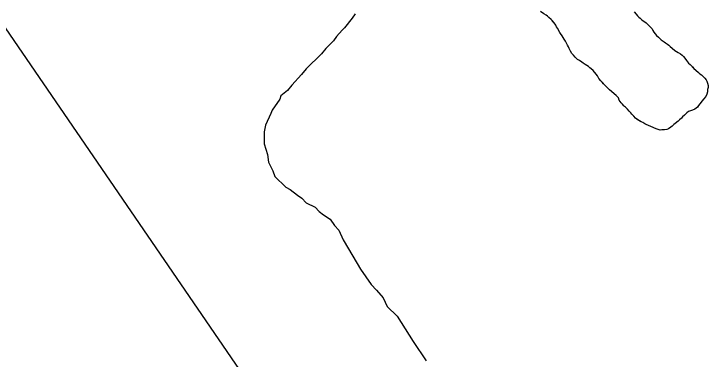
# Model space of a CAD drawing. Extents: x 3177385 to 3215275, y 903885 to 929304.
# Drawn here: x 3200589 to 3201863, y 910443 to 911077 of the extents above; entities that cross this region are included whole.
import ezdxf

# ---------------------------------------------------------------- set-up
doc = ezdxf.new("R2010")
doc.units = 0
doc.layers.add('V-SITE-VEGE', color=7, linetype='Continuous')
doc.layers.add('V-TOPO-SHOR', color=7, linetype='Continuous')

msp = doc.modelspace()

# ---------------------------------------------------------------- linework, layer by layer
at = {"layer": 'V-SITE-VEGE'}
for p, q in [((3201727.3, 911080.6), (3201731.4, 911076.2)), ((3201209.7, 911068.9), (3201195.6, 911051)), ((3201215.7, 911076.8), (3201209.7, 911068.9)), ((3201565.9, 911074.5), (3201561.7, 911076.7)), ((3201568.3, 911072.5), (3201565.9, 911074.5)), ((3201575.1, 911066.4), (3201568.3, 911072.5)), ((3201731.4, 911076.2), (3201733.8, 911073.3)), ((3201733.8, 911073.3), (3201736, 911070.8)), ((3201736, 911070.8), (3201738.6, 911068.6)), ((3201738.6, 911068.6), (3201741.1, 911066.4)), ((3201576.8, 911064.7), (3201575.1, 911066.4)), ((3201580.6, 911060), (3201576.8, 911064.7)), ((3201583.5, 911055.9), (3201580.6, 911060)), ((3201585.2, 911053.2), (3201583.5, 911055.9)), ((3201741.1, 911066.4), (3201744.2, 911063.7)), ((3201744.2, 911063.7), (3201749.8, 911060)), ((3201749.8, 911060), (3201759.7, 911050)), ((3201191.6, 911047), (3201181.5, 911035.1)), ((3201195.6, 911051), (3201191.6, 911047)), ((3201586.7, 911050.2), (3201585.2, 911053.2)), ((3201591, 911042.7), (3201586.7, 911050.2)), ((3201595.1, 911036.1), (3201591, 911042.7)), ((3201759.7, 911050), (3201763.8, 911043.1)), ((3201763.8, 911043.1), (3201768.7, 911037.2)), ((3201181.5, 911035.1), (3201175.5, 911027.1)), ((3201597.1, 911033.4), (3201595.1, 911036.1)), ((3201598.8, 911030.2), (3201597.1, 911033.4)), ((3201601.7, 911026.5), (3201598.8, 911030.2)), ((3201768.7, 911037.2), (3201772.3, 911034)), ((3201772.3, 911034), (3201774.7, 911031.4)), ((3201774.7, 911031.4), (3201777.2, 911028.9)), ((3201175.5, 911027.1), (3201161.4, 911013.3)), ((3201601.9, 911025.5), (3201601.7, 911026.5)), ((3201605, 911019.4), (3201601.9, 911025.5)), ((3201607.2, 911016.2), (3201605, 911019.4)), ((3201777.2, 911028.9), (3201782.3, 911025.2)), ((3201782.3, 911025.2), (3201784.9, 911023.7)), ((3201784.9, 911023.7), (3201788.6, 911021)), ((3201788.6, 911021), (3201791.2, 911019.3)), ((3201791.2, 911019.3), (3201793.7, 911016.9)), ((3201793.7, 911016.9), (3201802.4, 911009.3)), ((3201161.4, 911013.3), (3201153.4, 911003.3)), ((3201608.4, 911012.8), (3201607.2, 911016.2)), ((3201610.6, 911008.4), (3201608.4, 911012.8)), ((3201613.2, 911004), (3201610.6, 911008.4)), ((3201619.3, 910997.4), (3201613.2, 911004)), ((3201802.4, 911009.3), (3201805.1, 911007.3)), ((3201805.1, 911007.3), (3201808.5, 911005.6)), ((3201808.5, 911005.6), (3201812.8, 911003.1)), ((3201153.4, 911003.3), (3201125.3, 910975.5)), ((3201623.6, 910993.2), (3201619.3, 910997.4)), ((3201627.3, 910990.8), (3201623.6, 910993.2)), ((3201812.8, 911003.1), (3201815.5, 911001.1)), ((3201815.5, 911001.1), (3201818.2, 910998.7)), ((3201818.2, 910998.7), (3201820.4, 910995.3)), ((3201820.4, 910995.3), (3201823.3, 910991.1)), ((3201823.3, 910991.1), (3201827.1, 910986)), ((3201631.2, 910987.8), (3201627.3, 910990.8)), ((3201634.1, 910986.3), (3201631.2, 910987.8)), ((3201637.7, 910983.6), (3201634.1, 910986.3)), ((3201640.6, 910981.7), (3201637.7, 910983.6)), ((3201643.8, 910980), (3201640.6, 910981.7)), ((3201646.2, 910977.7), (3201643.8, 910980)), ((3201827.1, 910986), (3201830.3, 910983.5)), ((3201830.3, 910983.5), (3201837.1, 910976.6)), ((3201117.2, 910965.6), (3201099.1, 910945.7)), ((3201125.3, 910975.5), (3201117.2, 910965.6)), ((3201648.6, 910975.8), (3201646.2, 910977.7)), ((3201652, 910972.8), (3201648.6, 910975.8)), ((3201657.6, 910966), (3201652, 910972.8)), ((3201660, 910962.8), (3201657.6, 910966)), ((3201837.1, 910976.6), (3201845.3, 910969)), ((3201845.3, 910969), (3201848, 910966.8)), ((3201848, 910966.8), (3201850.9, 910964.9)), ((3201662.7, 910958.2), (3201660, 910962.8)), ((3201666.1, 910953.7), (3201662.7, 910958.2)), ((3201668.5, 910951.3), (3201666.1, 910953.7)), ((3201850.9, 910964.9), (3201853.3, 910962.2)), ((3201853.3, 910962.2), (3201857.4, 910958.5)), ((3201857.4, 910958.5), (3201859.4, 910955.8)), ((3201859.4, 910955.8), (3201860.8, 910953.1)), ((3201860.8, 910953.1), (3201862, 910949.4)), ((3201099.1, 910945.7), (3201091.1, 910935.8)), ((3201673.6, 910945.7), (3201668.5, 910951.3)), ((3201679.6, 910939.5), (3201673.6, 910945.7)), ((3201862, 910949.4), (3201863.2, 910945.3)), ((3201863.2, 910941.4), (3201862.2, 910937.7)), ((3201863.2, 910945.3), (3201863.2, 910941.4)), ((3201091.1, 910935.8), (3201079, 910925.9)), ((3201682.1, 910937.3), (3201679.6, 910939.5)), ((3201685.9, 910934.4), (3201682.1, 910937.3)), ((3201691, 910930), (3201685.9, 910934.4)), ((3201694.7, 910926.5), (3201691, 910930)), ((3201860.9, 910929), (3201858.9, 910925.1)), ((3201861.9, 910933.6), (3201860.9, 910929)), ((3201862.2, 910937.7), (3201861.9, 910933.6)), ((3201077, 910919.9), (3201062.9, 910900)), ((3201079, 910925.9), (3201077, 910919.9)), ((3201698.5, 910922.4), (3201694.7, 910926.5)), ((3201700.2, 910918.4), (3201698.5, 910922.4)), ((3201701.9, 910915.5), (3201700.2, 910918.4)), ((3201703.9, 910913.1), (3201701.9, 910915.5)), ((3201852.1, 910917.1), (3201848.1, 910911.5)), ((3201854.8, 910920), (3201852.1, 910917.1)), ((3201858.9, 910925.1), (3201854.8, 910920)), ((3201706, 910910.6), (3201703.9, 910913.1)), ((3201708.7, 910907.9), (3201706, 910910.6)), ((3201709.9, 910906.4), (3201708.7, 910907.9)), ((3201711.4, 910905.2), (3201709.9, 910906.4)), ((3201718.4, 910898.1), (3201711.4, 910905.2)), ((3201843.5, 910905.4), (3201839.1, 910901.8)), ((3201845.4, 910908.3), (3201843.5, 910905.4)), ((3201848.1, 910911.5), (3201845.4, 910908.3)), ((3201060.9, 910894), (3201050.8, 910872.1)), ((3201062.9, 910900), (3201060.9, 910894)), ((3201721.1, 910894.9), (3201718.4, 910898.1)), ((3201723.5, 910892.2), (3201721.1, 910894.9)), ((3201726.6, 910889), (3201723.5, 910892.2)), ((3201823.9, 910894.8), (3201816.3, 910887.8)), ((3201827.3, 910897.2), (3201823.9, 910894.8)), ((3201834.4, 910899.6), (3201827.3, 910897.2)), ((3201839.1, 910901.8), (3201834.4, 910899.6)), ((3201729.8, 910885.4), (3201726.6, 910889)), ((3201732.4, 910883.2), (3201729.8, 910885.4)), ((3201740.2, 910878.2), (3201732.4, 910883.2)), ((3201743.6, 910877), (3201740.2, 910878.2)), ((3201746.8, 910875), (3201743.6, 910877)), ((3201808.5, 910879.8), (3201802.6, 910875.4)), ((3201810.9, 910882), (3201808.5, 910879.8)), ((3201814.4, 910885.4), (3201810.9, 910882)), ((3201816.3, 910887.8), (3201814.4, 910885.4)), ((3201050.8, 910872.1), (3201048.7, 910860.2)), ((3201749.7, 910873.5), (3201746.8, 910875)), ((3201753.6, 910871.8), (3201749.7, 910873.5)), ((3201758, 910870.1), (3201753.6, 910871.8)), ((3201767.7, 910865.4), (3201758, 910870.1)), ((3201771.3, 910864.2), (3201767.7, 910865.4)), ((3201775.2, 910863.2), (3201771.3, 910864.2)), ((3201787.7, 910864.1), (3201783, 910863.6)), ((3201790.8, 910865.5), (3201787.7, 910864.1)), ((3201795, 910868.4), (3201790.8, 910865.5)), ((3201797.4, 910870.6), (3201795, 910868.4)), ((3201800.1, 910873.3), (3201797.4, 910870.6)), ((3201802.6, 910875.4), (3201800.1, 910873.3)), ((3201048.7, 910860.2), (3201048.6, 910838.2)), ((3201783, 910863.6), (3201775.2, 910863.2)), ((3201048.6, 910838.2), (3201054.5, 910818.2)), ((3201054.5, 910818.2), (3201056.4, 910804.2)), ((3201056.4, 910804.2), (3201064.3, 910788.2)), ((3201064.3, 910788.2), (3201068.2, 910778.2)), ((3201068.2, 910778.2), (3201088.1, 910758.1)), ((3201088.1, 910758.1), (3201096, 910754.1)), ((3201096, 910754.1), (3201109.9, 910744)), ((3201109.9, 910744), (3201117.9, 910738)), ((3201117.9, 910738), (3201125.8, 910729.9)), ((3201125.8, 910729.9), (3201141.8, 910721.9)), ((3201141.8, 910721.9), (3201149.7, 910713.8)), ((3201149.7, 910713.8), (3201157.6, 910707.8)), ((3201157.6, 910707.8), (3201169.6, 910699.7)), ((3201169.6, 910699.7), (3201177.5, 910687.7)), ((3201177.5, 910687.7), (3201185.4, 910679.7)), ((3201185.4, 910679.7), (3201193.3, 910661.6)), ((3201193.3, 910661.6), (3201211.1, 910631.6)), ((3201211.1, 910631.6), (3201225, 910607.6)), ((3201225, 910607.6), (3201244.8, 910579.5)), ((3201244.8, 910579.5), (3201254.7, 910569.4)), ((3201254.7, 910569.4), (3201266.6, 910555.4)), ((3201266.6, 910555.4), (3201274.5, 910539.4)), ((3201274.5, 910539.4), (3201292.3, 910521.3)), ((3201292.3, 910521.3), (3201322, 910475.2)), ((3201322, 910475.2), (3201345.8, 910439.1))]:
    msp.add_line(p, q, dxfattribs=at)
at = {"layer": 'V-TOPO-SHOR'}
msp.add_line((3201776, 909296.3), (3200245.5, 911529.4), dxfattribs=at)
for points in [[(3201660, 910962.8), (3201657.6, 910966), (3201654.5, 910969.9), (3201652, 910972.8), (3201648.6, 910975.8), (3201646.2, 910977.7), (3201643.8, 910980), (3201640.6, 910981.7), (3201637.7, 910983.6), (3201634.1, 910986.3), (3201631.2, 910987.8), (3201627.3, 910990.8), (3201623.6, 910993.2), (3201619.3, 910997.4), (3201616.1, 911000.8), (3201613.2, 911004), (3201610.6, 911008.4), (3201608.4, 911012.8), (3201607.2, 911016.2), (3201605, 911019.4), (3201603.3, 911022.6), (3201601.9, 911025.5), (3201601.7, 911026.5), (3201598.8, 911030.2), (3201597.1, 911033.4), (3201595.1, 911036.1), (3201593.4, 911038.7), (3201591, 911042.7), (3201589.1, 911046.1), (3201586.7, 911050.2), (3201585.2, 911053.2), (3201583.5, 911055.9), (3201580.6, 911060), (3201578.2, 911063), (3201576.8, 911064.7), (3201575.1, 911066.4), (3201570.7, 911070.3), (3201568.3, 911072.5), (3201565.9, 911074.5), (3201561.7, 911076.7), (3201555.9, 911080.9)], [(3201727.3, 911080.6), (3201731.4, 911076.2), (3201733.8, 911073.3), (3201736, 911070.8), (3201738.6, 911068.6), (3201741.1, 911066.4), (3201744.2, 911063.7), (3201746.9, 911062), (3201749.8, 911060), (3201759.7, 911050)], [(3201759.7, 911050), (3201761.9, 911046.3), (3201763.8, 911043.1), (3201766.3, 911040.2), (3201768.7, 911037.2), (3201772.3, 911034), (3201774.7, 911031.4), (3201777.2, 911028.9), (3201782.3, 911025.2), (3201784.9, 911023.7), (3201788.6, 911021), (3201791.2, 911019.3), (3201793.7, 911016.9), (3201797.1, 911013.9), (3201802.4, 911009.3), (3201805.1, 911007.3), (3201808.5, 911005.6), (3201812.8, 911003.1), (3201815.5, 911001.1), (3201818.2, 910998.7), (3201820.4, 910995.3), (3201823.3, 910991.1), (3201827.1, 910986), (3201830.3, 910983.5), (3201834.4, 910979.3), (3201837.1, 910976.6), (3201840.7, 910973.2), (3201845.3, 910969), (3201848, 910966.8), (3201850.9, 910964.9), (3201853.3, 910962.2), (3201857.4, 910958.5), (3201859.4, 910955.8), (3201860.8, 910953.1), (3201862, 910949.4), (3201863.2, 910945.3), (3201863.2, 910941.4), (3201862.2, 910937.7), (3201861.9, 910933.6), (3201860.9, 910929), (3201858.9, 910925.1), (3201854.8, 910920), (3201852.1, 910917.1), (3201848.1, 910911.5), (3201845.4, 910908.3), (3201843.5, 910905.4), (3201839.1, 910901.8), (3201834.4, 910899.6), (3201827.3, 910897.2), (3201823.9, 910894.8), (3201819.7, 910890.9), (3201816.3, 910887.8), (3201814.4, 910885.4), (3201810.9, 910882), (3201808.5, 910879.8), (3201802.6, 910875.4), (3201800.1, 910873.3), (3201797.4, 910870.6), (3201795, 910868.4), (3201790.8, 910865.5), (3201787.7, 910864.1), (3201783, 910863.6), (3201778.4, 910863.4), (3201775.2, 910863.2), (3201771.3, 910864.2), (3201767.7, 910865.4), (3201762.6, 910867.9), (3201758, 910870.1), (3201753.6, 910871.8), (3201749.7, 910873.5), (3201746.8, 910875), (3201743.6, 910877), (3201740.2, 910878.2), (3201735.1, 910881.4), (3201732.4, 910883.2), (3201729.8, 910885.4), (3201726.6, 910889), (3201723.5, 910892.2), (3201721.1, 910894.9), (3201718.4, 910898.1), (3201715, 910901.5), (3201711.4, 910905.2), (3201709.9, 910906.4), (3201708.7, 910907.9), (3201706, 910910.6), (3201703.9, 910913.1), (3201701.9, 910915.5), (3201700.2, 910918.4), (3201698.5, 910922.4), (3201694.7, 910926.5), (3201691, 910930), (3201685.9, 910934.4), (3201682.1, 910937.3), (3201679.6, 910939.5), (3201676.7, 910942.5), (3201673.6, 910945.7), (3201671.4, 910948.1), (3201668.5, 910951.3), (3201666.1, 910953.7), (3201662.7, 910958.2), (3201660, 910962.8)]]:
    msp.add_lwpolyline(points, dxfattribs=at)

doc.saveas('drawing.dxf')
